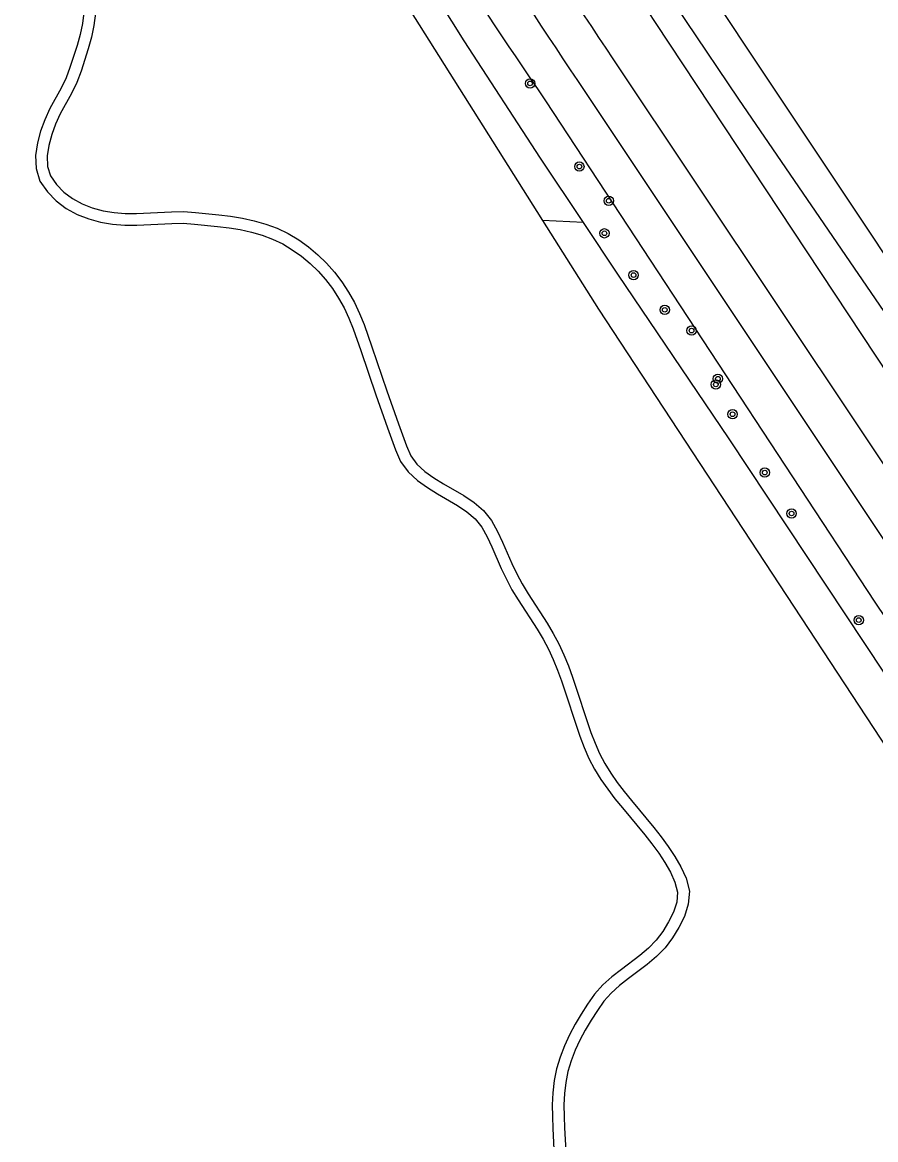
# Model space of a CAD drawing. Extents: x 128999 to 131010, y 395498 to 399007.
# Drawn here: x 129612.4 to 129685.4, y 395806.8 to 395902.5 of the extents above; entities that cross this region are included whole.
import ezdxf

# ---------------------------------------------------------------- set-up
doc = ezdxf.new("R2010")
doc.units = 0
for name, color, linetype in [('gg-knt-onverhard', 7, 'Continuous'), ('gg-knt-verharding', 7, 'Continuous'), ('gg-kntw-bovenkant insteek waterloop', 7, 'Continuous'), ('gt-grn-groengrens', 7, 'Continuous'), ('gt-symb-boom', 7, 'Continuous')]:
    doc.layers.add(name, color=color, linetype=linetype)

# ---------------------------------------------------------------- blocks, each defined once
blk = doc.blocks.new('gt0-BOOM')
at = {"layer": 'gt-symb-boom'}
for radius in [0.4, 0.2]:
    blk.add_circle((0, 0), radius, dxfattribs=at)

msp = doc.modelspace()

# ---------------------------------------------------------------- linework, layer by layer
at = {"layer": 'gg-knt-onverhard'}
for points in [[(129617.676, 395903.353), (129617.558, 395902.409), (129617.36, 395901.465), (129617.105, 395900.522), (129616.502, 395898.645), (129616.163, 395897.74), (129615.739, 395896.875), (129614.775, 395895.114), (129614.339, 395894.171), (129613.99, 395893.191), (129613.709, 395892.181), (129613.549, 395891.115), (129613.593, 395890.003), (129613.933, 395888.914), (129614.563, 395887.989), (129615.32, 395887.217), (129616.176, 395886.57), (129617.113, 395886.055), (129618.101, 395885.67), (129619.116, 395885.399), (129620.147, 395885.222), (129621.185, 395885.14), (129622.216, 395885.138), (129625.215, 395885.292), (129626.186, 395885.297), (129627.157, 395885.23), (129629.133, 395885.028), (129630.112, 395884.908), (129631.077, 395884.754), (129632.025, 395884.55), (129632.95, 395884.284), (129633.845, 395883.945), (129634.705, 395883.528), (129635.527, 395883.036), (129636.311, 395882.479), (129637.05, 395881.864), (129637.739, 395881.194), (129638.376, 395880.472), (129638.958, 395879.704), (129639.484, 395878.895), (129639.954, 395878.051), (129640.369, 395877.176), (129640.731, 395876.271), (129641.389, 395874.398), (129642.681, 395870.612), (129643.677, 395867.777), (129644.368, 395865.882), (129644.785, 395864.898), (129645.434, 395864.002), (129646.23, 395863.268), (129647.088, 395862.662), (129647.965, 395862.133), (129649.677, 395861.135), (129650.467, 395860.597), (129651.168, 395859.99), (129651.74, 395859.282), (129652.194, 395858.457), (129652.613, 395857.574), (129653.416, 395855.745), (129653.846, 395854.822), (129654.327, 395853.914), (129654.855, 395853.039), (129656.489, 395850.526), (129656.991, 395849.686), (129657.445, 395848.825), (129657.852, 395847.939), (129658.222, 395847.031), (129658.562, 395846.106), (129658.883, 395845.168), (129659.814, 395842.314), (129660.146, 395841.36), (129660.507, 395840.408), (129660.912, 395839.461), (129661.394, 395838.542), (129661.938, 395837.665), (129662.526, 395836.827), (129663.143, 395836.018), (129663.777, 395835.231), (129665.692, 395832.926), (129666.303, 395832.153), (129666.884, 395831.364), (129667.42, 395830.556), (129667.892, 395829.721), (129668.275, 395828.867), (129668.498, 395828.023), (129668.428, 395827.169), (129668.15, 395826.307), (129667.736, 395825.465), (129667.232, 395824.656), (129666.661, 395823.9), (129666.004, 395823.22), (129665.274, 395822.594), (129663.686, 395821.403), (129662.879, 395820.774), (129662.1, 395820.077), (129661.395, 395819.287), (129660.803, 395818.433), (129660.254, 395817.576), (129659.734, 395816.699), (129659.249, 395815.796), (129658.813, 395814.862), (129658.44, 395813.894), (129658.145, 395812.894), (129657.941, 395811.87), (129657.826, 395810.839), (129657.778, 395809.811), (129657.781, 395808.79), (129657.819, 395807.778), (129657.98, 395804.789)], [(129618.676, 395903.284), (129618.546, 395902.244), (129618.333, 395901.231), (129618.066, 395900.243), (129617.445, 395898.312), (129617.083, 395897.344), (129616.626, 395896.413), (129615.67, 395894.665), (129615.266, 395893.793), (129614.944, 395892.889), (129614.689, 395891.972), (129614.552, 395891.06), (129614.587, 395890.174), (129614.843, 395889.354), (129615.339, 395888.626), (129615.982, 395887.97), (129616.722, 395887.412), (129617.538, 395886.963), (129618.413, 395886.622), (129619.33, 395886.377), (129620.271, 395886.216), (129621.226, 395886.14), (129622.195, 395886.138), (129625.188, 395886.292), (129626.218, 395886.297), (129627.242, 395886.226), (129629.245, 395886.022), (129630.251, 395885.898), (129631.261, 395885.737), (129632.269, 395885.521), (129633.266, 395885.234), (129634.241, 395884.865), (129635.181, 395884.409), (129636.074, 395883.873), (129636.921, 395883.272), (129637.719, 395882.608), (129638.464, 395881.884), (129639.15, 395881.106), (129639.776, 395880.279), (129640.341, 395879.412), (129640.843, 395878.509), (129641.285, 395877.577), (129641.667, 395876.625), (129642.334, 395874.724), (129643.626, 395870.938), (129644.618, 395868.113), (129645.298, 395866.25), (129645.661, 395865.393), (129646.185, 395864.669), (129646.86, 395864.047), (129647.636, 395863.5), (129648.471, 395862.995), (129650.215, 395861.979), (129651.078, 395861.391), (129651.889, 395860.688), (129652.574, 395859.841), (129653.084, 395858.913), (129653.523, 395857.99), (129654.327, 395856.157), (129654.742, 395855.267), (129655.197, 395854.407), (129655.703, 395853.57), (129657.339, 395851.053), (129657.863, 395850.176), (129658.343, 395849.268), (129658.77, 395848.337), (129659.154, 395847.392), (129659.505, 395846.44), (129659.831, 395845.485), (129660.761, 395842.635), (129661.086, 395841.701), (129661.435, 395840.782), (129661.816, 395839.891), (129662.263, 395839.039), (129662.773, 395838.216), (129663.333, 395837.417), (129663.93, 395836.635), (129664.551, 395835.865), (129666.47, 395833.554), (129667.098, 395832.759), (129667.704, 395831.937), (129668.273, 395831.079), (129668.785, 395830.173), (129669.221, 395829.202), (129669.508, 395828.112), (129669.416, 395826.972), (129669.079, 395825.931), (129668.611, 395824.979), (129668.058, 395824.089), (129667.423, 395823.249), (129666.691, 395822.491), (129665.903, 395821.816), (129664.29, 395820.606), (129663.52, 395820.007), (129662.809, 395819.369), (129662.182, 395818.667), (129661.635, 395817.878), (129661.106, 395817.05), (129660.604, 395816.207), (129660.144, 395815.348), (129659.734, 395814.47), (129659.388, 395813.572), (129659.116, 395812.654), (129658.93, 395811.716), (129658.823, 395810.76), (129658.778, 395809.789), (129658.781, 395808.81), (129658.818, 395807.824), (129658.979, 395804.822)]]:
    msp.add_lwpolyline(points, dxfattribs=at)
at = {"layer": 'gg-knt-verharding'}
for points in [[(129662.97, 395899.374), (129691.191, 395857.034), (129749.765, 395769.373), (129773.322, 395734.372), (129796.63, 395699.51), (129807.63, 395682.949)], [(129659.931, 395897.521), (129688.122, 395855.209), (129746.811, 395767.374), (129770.364, 395732.361), (129793.423, 395697.918), (129802.278, 395684.649)]]:
    msp.add_lwpolyline(points, dxfattribs=at)
for centre, radius, start, end in [((130008.605, 396132.481), 416.897, 209.12357, 213.99698), ((130007.972, 396132.126), 419.729, 209.09759, 213.98291)]:
    msp.add_arc(centre, radius, start, end, dxfattribs=at)
at = {"layer": 'gg-kntw-bovenkant insteek waterloop'}
for points in [[(129673.735, 395895.932), (129664.674, 395909.422), (129652.914, 395928.197), (129646.894, 395938.938), (129635.351, 395961.22), (129628.555, 395976.716), (129621.935, 395992.334), (129607.717, 396029.383), (129605.007, 396038.977), (129602.443, 396046.978), (129598.189, 396064.612), (129594.742, 396078.811), (129592.153, 396094.617)], [(129660.442, 395885.354), (129656.77, 395890.863), (129650.232, 395900.927), (129646.149, 395907.452), (129643.049, 395912.589), (129639.51, 395918.629), (129634.587, 395927.281), (129631.196, 395933.406), (129627.874, 395939.567), (129623.817, 395947.358), (129621.57, 395951.826), (129618.508, 395958.121), (129616.219, 395963.007), (129613.339, 395969.387), (129606.065, 395986.09)], [(129666.572, 395902.506), (129694.892, 395859.664), (129723.698, 395816.411), (129753.617, 395771.828), (129760.101, 395762.623), (129800.16, 395702.259), (129811.515, 395685.204), (129813.139, 395685.176)], [(129657.208, 395895.779), (129685.369, 395852.85), (129714.322, 395809.828), (129767.462, 395730.002), (129789.35, 395697.746), (129795.721, 395688.824)], [(129799.613, 395712.25), (129707.965, 395845.541), (129702.279, 395854.215), (129673.735, 395895.932)], [(129773.151, 395715.999), (129769.671, 395721.099), (129726.042, 395786.661), (129672.91, 395866.851), (129663.388, 395880.934), (129660.442, 395885.354)]]:
    msp.add_lwpolyline(points, dxfattribs=at)
for centre, radius, start, end in [((130017.074, 396140.703), 423.78, 209.55142, 214.19959), ((129997.085, 396129.573), 412.523, 209.46287, 214.52321)]:
    msp.add_arc(centre, radius, start, end, dxfattribs=at)
at = {"layer": 'gt-grn-groengrens'}
msp.add_line((129660.442, 395885.354), (129656.934, 395885.549), dxfattribs=at)
for points in [[(129597.876, 396094.714), (129598.944, 396084.896), (129602.852, 396065.355), (129610.18, 396037.997), (129624.347, 395996.473), (129640.957, 395960.321), (129658.686, 395925.049), (129667.659, 395910.491), (129799.613, 395712.25)], [(129606.075, 395979.488), (129614.183, 395962.177), (129644.731, 395904.95), (129656.934, 395885.549)], [(129656.934, 395885.549), (129661.723, 395877.936), (129695.162, 395826.991), (129767.865, 395715.996)]]:
    msp.add_lwpolyline(points, dxfattribs=at)

# ---------------------------------------------------------------- block references
at = {"layer": 'gt-symb-boom'}
for p in [(129655.876, 395897.278), (129660.093, 395890.149), (129662.607, 395887.225), (129662.24, 395884.437), (129664.729, 395880.863), (129667.4, 395877.884), (129669.694, 395876.104), (129671.773, 395871.494), (129671.954, 395871.988), (129673.204, 395868.947), (129675.963, 395863.944), (129678.256, 395860.442), (129684.003, 395851.309)]:
    msp.add_blockref('gt0-BOOM', p, dxfattribs=at)

doc.saveas('drawing.dxf')
